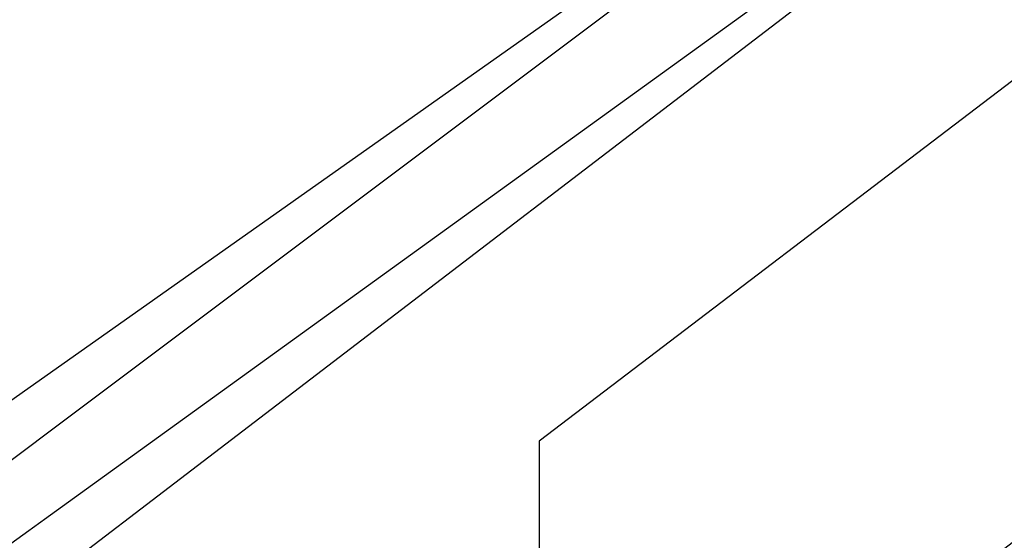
# Model space of a CAD drawing. Header units: feet. Extents: x -79 to 198, y -22 to 181.
# Tile 395 of 656: x 116.6387 to 116.717, y 33.3832 to 33.4246. Entities that reach past the tile are written whole.
import ezdxf

# ---------------------------------------------------------------- set-up
doc = ezdxf.new("R2010")
doc.units = ezdxf.units.FT
doc.layers.add('A-LINEA', color=7, linetype='CONTINUOUS')

msp = doc.modelspace()

# ---------------------------------------------------------------- linework, layer by layer
at = {"layer": 'A-LINEA'}
msp.add_line((116.68, 33.3911), (116.68, 33.3911), dxfattribs=at)
msp.add_line((116.68, 33.3911), (116.68, 33.3911), dxfattribs=at)
for points in [[(116.6933, 33.3644), (119.8267, 35.7644), (119.8267, 35.7778), (119.8133, 35.7778), (116.68, 33.3911), (116.68, 33.3778), (116.6933, 33.3644)], [(116.6933, 33.3644), (119.8267, 35.7644), (119.8267, 35.7778), (119.8133, 35.7778), (116.68, 33.3911), (116.68, 33.3778), (116.6933, 33.3644)], [(116.4133, 33.9378), (116.1733, 33.7644), (116.52, 33.2978), (116.76, 33.4711), (116.4133, 33.9378)], [(116.1733, 33.7644), (116.4133, 33.9378), (116.76, 33.4711), (116.5333, 33.2978), (116.1733, 33.7644)], [(116.4133, 33.9378), (116.1733, 33.7644), (116.52, 33.2978), (116.76, 33.4711), (116.4133, 33.9378)], [(116.1733, 33.7644), (116.4133, 33.9378), (116.76, 33.4711), (116.5333, 33.2978), (116.1733, 33.7644)], [(116.4133, 33.9244), (116.1867, 33.7644), (116.52, 33.3111), (116.7467, 33.4711), (116.4133, 33.9244)], [(116.1867, 33.7644), (116.4133, 33.9244), (116.7467, 33.4711), (116.5333, 33.3111), (116.1867, 33.7644)], [(116.4133, 33.9244), (116.1867, 33.7644), (116.52, 33.3111), (116.7467, 33.4711), (116.4133, 33.9244)], [(116.1867, 33.7644), (116.4133, 33.9244), (116.7467, 33.4711), (116.5333, 33.3111), (116.1867, 33.7644)], [(116.68, 33.3911), (116.68, 33.3778), (116.6933, 33.3644), (116.7067, 33.3511)], [(116.68, 33.3911), (116.68, 33.3778), (116.6933, 33.3644), (116.7067, 33.3511)]]:
    msp.add_lwpolyline(points, dxfattribs=at)

doc.saveas('drawing.dxf')
